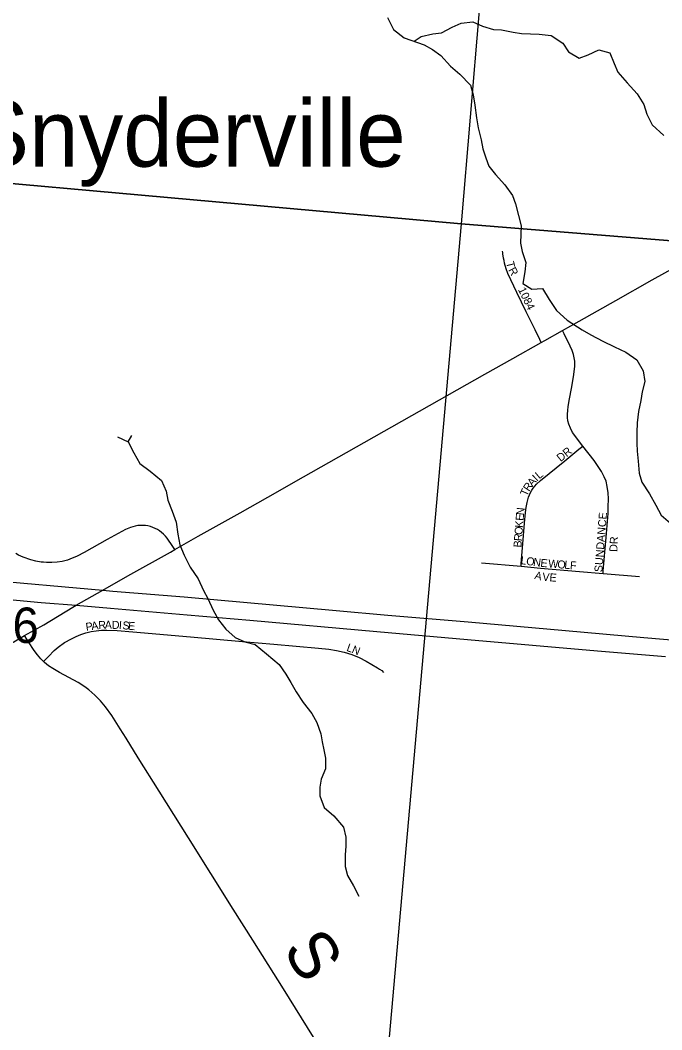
# Model space of a CAD drawing. Extents: x 0 to 680, y 0 to 440.
# Drawn here: x 262.1 to 274, y 275.19 to 293.89 of the extents above; entities that cross this region are included whole.
import ezdxf

# ---------------------------------------------------------------- set-up
doc = ezdxf.new("R2010")
doc.units = 0
for name, color, linetype in [('GM_X_County_Road', 7, 'Continuous'), ('GM_X_County_Road_Text', 7, 'Continuous'), ('GM_X_Interstate_Route', 7, 'Continuous'), ('GM_X_Minor_River', 7, 'Continuous'), ('GM_X_Section', 7, 'Continuous'), ('GM_X_Section_Text', 7, 'Continuous'), ('GM_X_Township_Road', 7, 'Continuous'), ('GM_X_Township_Subdivision', 7, 'Continuous'), ('GM_X_Township_Subdivision_Text', 7, 'Continuous'), ('GM_X_Unincorporated_Text', 7, 'Continuous')]:
    doc.layers.add(name, color=color, linetype=linetype)

msp = doc.modelspace()

# ---------------------------------------------------------------- linework, layer by layer
at = {"layer": 'GM_X_County_Road'}
for points in [[(272.152, 288.144), (272.462, 288.319), (273.141, 288.7), (273.82, 289.08), (274.288, 289.339), (275.099, 289.782), (275.512, 290.005)], [(271.761, 287.924), (271.826, 287.961), (272.152, 288.144)], [(270.715, 287.334), (271.233, 287.626), (271.761, 287.924)], [(264.969, 284.085), (265.402, 284.337), (266.181, 284.768), (266.695, 285.057), (267.357, 285.433), (268.152, 285.884), (270.715, 287.334)], [(262.185, 282.492), (262.54, 282.695), (263.08, 283.02), (263.14, 283.054), (263.633, 283.334), (264.1, 283.6), (264.888, 284.038), (264.969, 284.085)], [(258.718, 280.53), (258.836, 280.595), (259.43, 280.928), (260.235, 281.383), (260.827, 281.72), (261.631, 282.175), (262.185, 282.492)], [(262.537, 282.013), (262.485, 282.064), (262.423, 282.137), (262.365, 282.215), (262.26, 282.377), (262.185, 282.492)], [(264.066, 280.594), (263.958, 280.767), (263.8, 281.013), (263.686, 281.172), (263.593, 281.285), (263.489, 281.39), (263.378, 281.486), (263.299, 281.544), (263.175, 281.623), (262.831, 281.807), (262.707, 281.881), (262.628, 281.936), (262.554, 281.997), (262.537, 282.013)], [(272.731, 266.289), (272.192, 267.165), (271.455, 268.368), (270.975, 269.157), (270.729, 269.576), (270.483, 269.996), (270.206, 270.454), (269.688, 271.334), (269.156, 272.263), (268.836, 272.808), (268.518, 273.354), (268.033, 274.197), (267.798, 274.623), (267.651, 274.875), (267.319, 275.413), (266.982, 275.948), (266.413, 276.854), (266.048, 277.429), (265.635, 278.088), (265.222, 278.748), (264.678, 279.612), (264.292, 280.231), (264.066, 280.594)]]:
    msp.add_lwpolyline(points, dxfattribs=at)
at = {"layer": 'GM_X_Interstate_Route'}
for points in [[(259.171, 283.73), (263.633, 283.334), (263.82, 283.317), (265.14, 283.208), (267.958, 282.958), (268.918, 282.873), (270.409, 282.746), (272.213, 282.585), (273.663, 282.457), (275.265, 282.319)], [(254.401, 283.479), (254.465, 283.486), (254.9, 283.53), (255.251, 283.557), (255.652, 283.579), (256.147, 283.595), (256.523, 283.595), (256.962, 283.582), (257.41, 283.557), (257.865, 283.52), (258.785, 283.441), (260.335, 283.308), (262.492, 283.109), (263.14, 283.054), (263.78, 282.999), (265.2, 282.877), (266.362, 282.777), (268.715, 282.567), (270.392, 282.423), (272.805, 282.213), (274.067, 282.103)]]:
    msp.add_lwpolyline(points, dxfattribs=at)
at = {"layer": 'GM_X_Minor_River'}
for points in [[(268.909, 293.938), (269.025, 293.717), (269.22, 293.566), (269.593, 293.437), (269.746, 293.346), (269.899, 293.237), (270.081, 293.039), (270.252, 292.894), (270.452, 292.69), (270.497, 292.511), (270.53, 292.32), (270.563, 292.082), (270.591, 291.898), (270.647, 291.677), (270.681, 291.51), (270.732, 291.343), (270.79, 291.188), (270.913, 291.032), (271.089, 290.84), (271.229, 290.642), (271.281, 290.487), (271.337, 290.272), (271.389, 290.082), (271.381, 289.927), (271.379, 289.761), (271.407, 289.606), (271.475, 289.403), (271.455, 289.231), (271.417, 289.017), (271.588, 288.908), (271.785, 288.924), (271.907, 288.715), (272.041, 288.517), (272.241, 288.336), (272.518, 288.155), (272.678, 288.064), (272.902, 287.948), (273.121, 287.839), (273.328, 287.741), (273.534, 287.602), (273.651, 287.398), (273.678, 287.202), (273.634, 287.006), (273.608, 286.846), (273.564, 286.645), (273.538, 286.431), (273.53, 286.253), (273.533, 286.057), (273.537, 285.908), (273.559, 285.724), (273.574, 285.504), (273.625, 285.337), (273.765, 285.121), (273.888, 284.906), (273.986, 284.726), (274.157, 284.576)], [(269.406, 293.501), (269.535, 293.586), (269.75, 293.637), (269.911, 293.659), (270.108, 293.763), (270.275, 293.833), (270.49, 293.86), (270.673, 293.781), (270.875, 293.719), (271.023, 293.711), (271.243, 293.667), (271.397, 293.647), (271.563, 293.639), (271.724, 293.632), (271.943, 293.605), (272.162, 293.466), (272.267, 293.304), (272.462, 293.189), (272.629, 293.247), (272.826, 293.339), (273.034, 293.289), (273.114, 293.086), (273.178, 292.931), (273.354, 292.733), (273.541, 292.529), (273.664, 292.331), (273.721, 292.152), (273.82, 291.955), (274.031, 291.756)], [(263.908, 286.176), (264.103, 286.084), (264.208, 285.881), (264.318, 285.678), (264.513, 285.539), (264.725, 285.364), (264.806, 285.167), (264.839, 285), (264.92, 284.797), (264.995, 284.594), (265.028, 284.374), (265.061, 284.177), (265.142, 283.98), (265.252, 283.759), (265.404, 283.543), (265.502, 283.328), (265.584, 283.179), (265.682, 282.963), (265.781, 282.784), (265.916, 282.61), (266.086, 282.459), (266.27, 282.38), (266.459, 282.33), (266.671, 282.155), (266.901, 281.957), (267.029, 281.777), (267.117, 281.627), (267.221, 281.454), (267.35, 281.256), (267.508, 281.052), (267.601, 280.885), (267.676, 280.676), (267.698, 280.527), (267.731, 280.378), (267.765, 280.223), (267.763, 280.027), (267.683, 279.832), (267.657, 279.684), (267.656, 279.523), (267.736, 279.308), (267.918, 279.152), (268.094, 278.947), (268.14, 278.757), (268.138, 278.596), (268.124, 278.43), (268.127, 278.216), (268.167, 278.049), (268.283, 277.858), (268.382, 277.666)], [(264.103, 286.084), (264.175, 286.202)]]:
    msp.add_lwpolyline(points, dxfattribs=at)
at = {"layer": 'GM_X_Section'}
for points in [[(256.695, 307.161), (271.613, 305.928), (270.277, 290.122), (255.254, 291.464)], [(285.035, 288.93), (285.035, 304.934), (271.613, 305.928), (270.277, 290.122)], [(255.254, 291.464), (270.277, 290.122), (268.882, 274.359), (253.475, 275.778)], [(285.035, 276.509), (285.035, 288.93), (270.277, 290.122), (268.882, 274.359), (284.665, 273.04)]]:
    msp.add_lwpolyline(points, close=True, dxfattribs=at)
at = {"layer": 'GM_X_Township_Road'}
for points in [[(264.969, 284.085), (264.907, 284.18), (264.853, 284.261), (264.825, 284.299), (264.794, 284.336), (264.761, 284.37), (264.725, 284.402), (264.688, 284.431), (264.648, 284.456), (264.606, 284.479), (264.562, 284.498), (264.518, 284.513), (264.472, 284.525), (264.425, 284.532), (264.378, 284.535), (264.33, 284.535), (264.283, 284.53), (264.236, 284.522), (264.19, 284.51), (264.145, 284.495), (264.057, 284.457), (263.716, 284.272), (263.291, 284.033), (263.161, 283.966), (263.026, 283.906), (262.979, 283.89), (262.883, 283.866), (262.786, 283.852), (262.687, 283.846), (262.589, 283.846), (262.538, 283.85)], [(262.538, 283.85), (262.491, 283.853), (262.394, 283.869), (262.298, 283.894), (262.159, 283.944), (262.069, 283.984), (262.021, 284.011)]]:
    msp.add_lwpolyline(points, dxfattribs=at)
at = {"layer": 'GM_X_Township_Subdivision'}
for points in [[(271.761, 287.924), (271.736, 287.975), (271.646, 288.159), (271.484, 288.488), (271.306, 288.85), (271.143, 289.201), (271.109, 289.286), (271.081, 289.388), (271.071, 289.438), (271.062, 289.483), (271.055, 289.525), (271.05, 289.56), (271.047, 289.59), (271.046, 289.61)], [(272.533, 286.004), (272.342, 286.253), (272.302, 286.335), (272.273, 286.407), (272.255, 286.471), (272.247, 286.532), (272.247, 286.59), (272.252, 286.67), (272.257, 286.731), (272.279, 286.848), (272.326, 287.101), (272.366, 287.329), (272.382, 287.481), (272.382, 287.577), (272.372, 287.64), (272.358, 287.701), (272.334, 287.771), (272.3, 287.856), (272.183, 288.084), (272.152, 288.144)], [(271.387, 283.776), (271.391, 283.826), (271.417, 284.192), (271.453, 284.577), (271.469, 284.77), (271.481, 284.866), (271.499, 284.961), (271.525, 285.054), (271.542, 285.099), (271.563, 285.143), (271.587, 285.184), (271.614, 285.225), (271.675, 285.3), (271.745, 285.367), (272.197, 285.731), (272.46, 285.944), (272.533, 286.004)], [(272.907, 283.644), (272.911, 283.69), (272.964, 284.307), (273.002, 284.754), (273.004, 284.879), (273.009, 285.027), (273.002, 285.139), (272.986, 285.253), (272.962, 285.354), (272.93, 285.431), (272.879, 285.532), (272.818, 285.625), (272.741, 285.734), (272.533, 286.004)], [(270.654, 283.839), (271.387, 283.776)], [(271.387, 283.776), (271.745, 283.744), (272.47, 283.68), (272.907, 283.644)], [(272.907, 283.644), (273.582, 283.589)], [(262.537, 282.013), (262.63, 282.109), (262.732, 282.215), (262.805, 282.281), (262.925, 282.363), (263.052, 282.435), (263.14, 282.476), (263.23, 282.512), (263.323, 282.542), (263.417, 282.567), (263.513, 282.583), (263.609, 282.592), (263.707, 282.594), (263.901, 282.585), (264.192, 282.561), (265.257, 282.468), (266.225, 282.382), (266.807, 282.334), (267.63, 282.261), (267.823, 282.241), (267.967, 282.218), (268.11, 282.186), (268.249, 282.142), (268.384, 282.087), (268.514, 282.021), (268.724, 281.899), (268.765, 281.874), (268.804, 281.845), (268.836, 281.809)]]:
    msp.add_lwpolyline(points, dxfattribs=at)

# ---------------------------------------------------------------- texts
at = {"layer": 'GM_X_County_Road_Text'}
msp.add_text('S', height=0.889, rotation=302.6588, dxfattribs=at).set_placement((266.953, 276.676))
at = {"layer": 'GM_X_Section_Text'}
msp.add_text('26', height=0.6552, rotation=0, dxfattribs=at).set_placement((261.473, 282.357))
at = {"layer": 'GM_X_Township_Subdivision_Text'}
for s, height, rotation, p in [('T', 0.148, 283.9335, (271.109, 289.404)), ('R', 0.148, 297.2468, (271.147, 289.268)), ('1084', 0.1482, 295.6433, (271.327, 288.904)), ('DR', 0.1482, 38.666, (272.12, 285.705)), ('A', 0.148, 49.6571, (271.598, 285.245)), ('I', 0.148, 44.2427, (271.68, 285.342)), ('L', 0.148, 39.7286, (271.724, 285.385)), ('T', 0.148, 65.9709, (271.496, 285.062)), ('R', 0.148, 56.1819, (271.535, 285.151)), ('N', 0.148, 84.1763, (271.44, 284.717)), ('K', 0.148, 85.3398, (271.421, 284.484)), ('E', 0.148, 85.349, (271.432, 284.614)), ('SUNDANCE', 0.1482, 85.4856, (272.892, 283.663)), ('O', 0.148, 85.3472, (271.411, 284.354)), ('B', 0.148, 85.3564, (271.392, 284.12)), ('R', 0.148, 85.3477, (271.401, 284.237)), ('DR', 0.1482, 86.9887, (273.17, 284.04)), ('L', 0.148, 352.1905, (271.371, 283.819)), ('O', 0.148, 352.1909, (271.475, 283.805)), ('N', 0.148, 352.5191, (271.605, 283.787)), ('E', 0.148, 354.6298, (271.74, 283.769)), ('W', 0.148, 355.5208, (271.886, 283.756)), ('O', 0.148, 355.5141, (272.055, 283.743)), ('L', 0.148, 355.5154, (272.185, 283.733)), ('F', 0.148, 355.5154, (272.289, 283.725)), ('A', 0.148, 346.3083, (271.627, 283.546)), ('V', 0.148, 354.9697, (271.777, 283.511)), ('E', 0.148, 355.6515, (271.909, 283.5)), ('P', 0.148, 8.0026, (263.327, 282.579)), ('A', 0.148, 7.9168, (263.43, 282.594)), ('R', 0.148, 3.487, (263.556, 282.612)), ('A', 0.148, 0.1093, (263.671, 282.619)), ('D', 0.148, 358.7214, (263.8, 282.619)), ('I', 0.148, 356.1292, (263.929, 282.616)), ('S', 0.148, 355.3362, (263.994, 282.612)), ('E', 0.148, 355.2409, (264.098, 282.603)), ('L', 0.148, 340.6016, (268.141, 282.213)), ('N', 0.148, 337.7096, (268.237, 282.18))]:
    msp.add_text(s, height=height, rotation=rotation, dxfattribs=at).set_placement(p)
at = {"layer": 'GM_X_Unincorporated_Text'}
msp.add_text('Snyderville', height=1.23624, rotation=0, dxfattribs=at).set_placement((261.164, 291.178))

doc.saveas('drawing.dxf')
